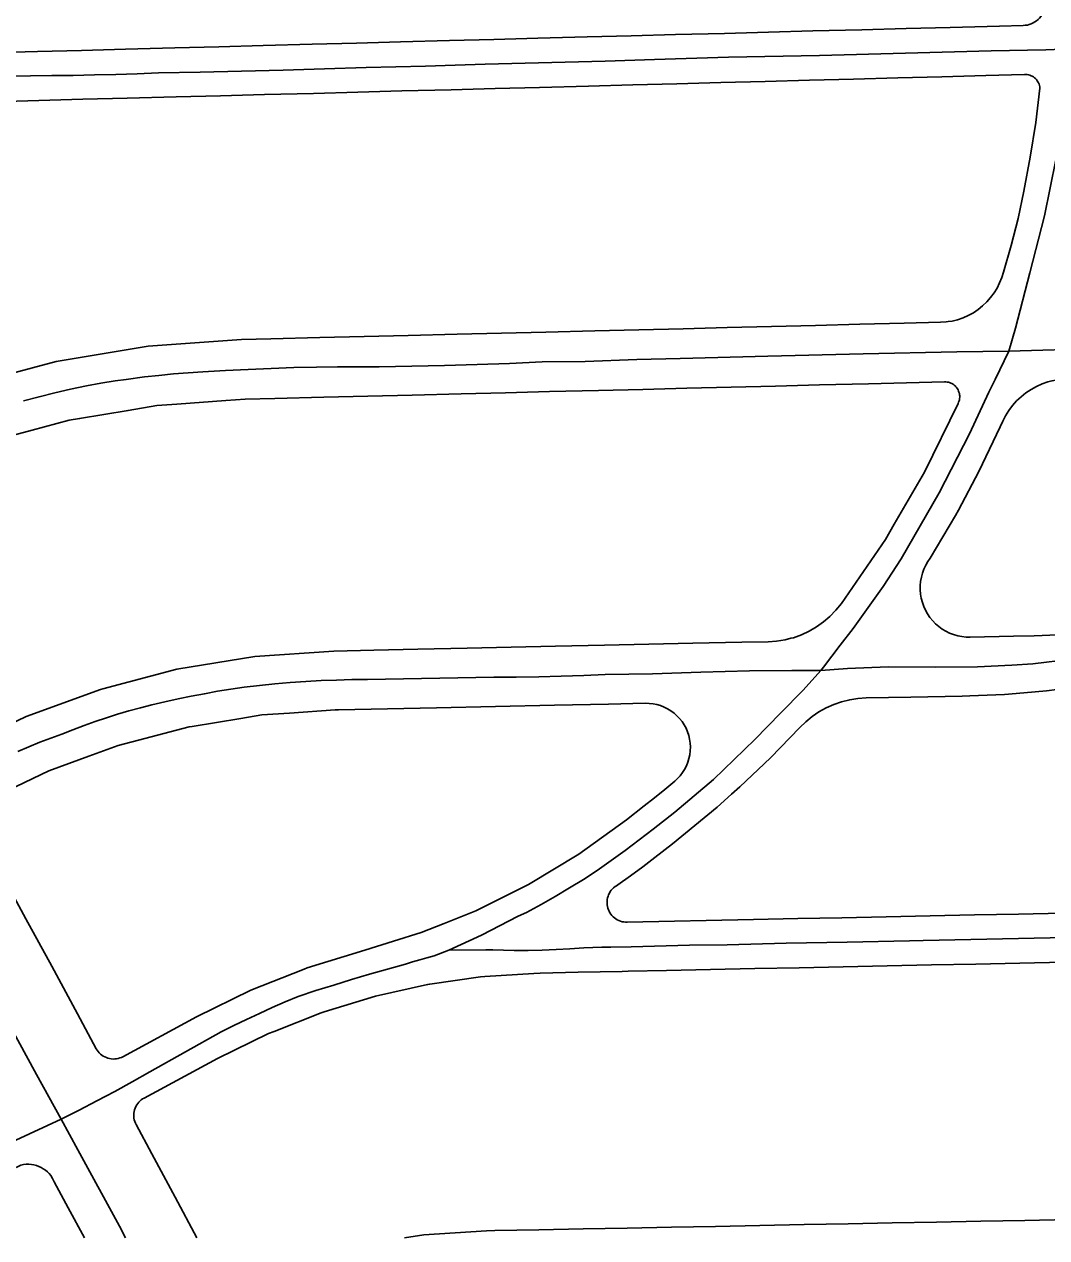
# Model space of a CAD drawing. Extents: x -2233 to 187241, y 4582 to 150524.
# Drawn here: x 112255 to 113296, y 55651 to 56886 of the extents above; entities that cross this region are included whole.
import ezdxf

# ---------------------------------------------------------------- set-up
doc = ezdxf.new("R2010")
doc.units = 0
doc.layers.add('GE_X_CL_2000', color=7, linetype='Continuous')
doc.layers.add('RW_X_Fee_RW', color=7, linetype='Continuous')

msp = doc.modelspace()

# ---------------------------------------------------------------- linework, layer by layer
at = {"layer": 'GE_X_CL_2000'}
for points in [[(112239.5, 56833.6), (112261.1, 56834.1), (112282.9, 56834.2), (112304.6, 56834.4), (112326.3, 56834.8), (112348.1, 56835.4), (112369.8, 56836.1), (112391.5, 56837), (112433.8, 56837.7), (112476.1, 56838.6), (112518.4, 56839.7), (112560.6, 56841), (112602.9, 56842.5), (112633.2, 56843.1), (112663.5, 56843.9), (112693.7, 56844.8), (112724, 56845.9), (112764.8, 56846.7), (112805.6, 56847.7), (112846.4, 56848.8), (112896.7, 56850.6), (112971.9, 56853), (113064.5, 56854.8), (113152.3, 56857.1), (113239.6, 56859.4), (113295.3, 56860.5), (113321, 56861.3)], [(113257.4, 56553.5), (113264.1, 56576.9), (113279, 56633.2), (113293.9, 56691.2), (113305.3, 56748.5), (113314.9, 56812.8), (113321, 56861.3)], [(113257.4, 56553.5), (113350.3, 56556.2), (113449.9, 56560.2), (113552.1, 56568.3), (113636.3, 56573.4), (113687.2, 56575.1), (113760.1, 56576.7), (113840.3, 56578.5), (113929, 56581.2), (113992.3, 56582.6), (114012.4, 56582.9), (114026.6, 56583.4), (114097.3, 56585.4), (114156.8, 56587.8), (114211.1, 56589), (114253, 56589.7), (114293.6, 56591.2), (114345, 56592), (114395.6, 56594), (114447, 56595.6), (114508.1, 56597.3), (114563.3, 56598.4), (114606.3, 56599.3), (114636.1, 56600.5)], [(112254, 56502.9), (112269.9, 56507.1), (112285.9, 56511), (112302, 56514.7), (112318.1, 56518.2), (112332.8, 56520.9), (112347.5, 56523.2), (112358.5, 56524.8), (112377.1, 56527.3), (112391.9, 56528.9), (112406.7, 56530.3), (112421.6, 56531.5), (112436.5, 56532.4), (112459.7, 56533.8), (112482.9, 56535), (112506.1, 56536), (112529.3, 56536.8), (112552.5, 56537.3), (112573.7, 56537.6), (112595, 56537.7), (112616.2, 56537.6), (112649.4, 56538.3), (112682.7, 56539), (112715.9, 56540), (112749.1, 56541.1), (112782.3, 56542.5), (112826.1, 56543), (112878.6, 56544.9), (112922.9, 56546.1), (113012.1, 56548.4), (113109.2, 56550.7), (113204.4, 56552.8), (113257.4, 56553.5)], [(113065.9, 56228.4), (113068.8, 56231.7), (113085.6, 56254), (113098.8, 56271.2), (113129.4, 56314), (113147.9, 56342), (113186.4, 56409.2), (113217.5, 56469.3), (113237.2, 56511.7), (113243.6, 56524.8), (113257.4, 56553.5)], [(113065.9, 56228.4), (113093.3, 56230.2), (113134.5, 56231.9), (113182.9, 56231.7), (113225.7, 56232.2), (113260.4, 56233.8), (113282, 56235.1), (113321.1, 56239.7)], [(112248.3, 56145.9), (112259.4, 56150.6), (112270.6, 56155.2), (112281.9, 56159.5), (112293.2, 56163.6), (112304.4, 56168), (112315.7, 56172.2), (112327, 56176.2), (112338.4, 56180.1), (112349.9, 56183.7), (112361.4, 56187.1), (112373, 56190.2), (112384.7, 56193.2), (112398, 56196.4), (112411.4, 56199.4), (112424.8, 56202.2), (112438.2, 56204.7), (112451.7, 56207.1), (112465.3, 56209.2), (112478.8, 56211.2), (112494.4, 56213), (112510, 56214.6), (112525.7, 56216), (112541.4, 56217.1), (112557, 56218), (112572.7, 56218.6), (112588.4, 56219), (112604.2, 56219.2), (112732.9, 56221.6), (112755.8, 56221.6), (112778.7, 56221.9), (112801.6, 56222.4), (112824.5, 56223.2), (112846.3, 56224.2), (112894.6, 56224.8), (112943.9, 56226.6), (112993.3, 56227.8), (113036.6, 56228.4), (113065.9, 56228.4)], [(112687.3, 55943.4), (112720.4, 55958.8), (112757.9, 55978.1), (112766.4, 55981.9), (112781.1, 55989.9), (112795.6, 55998.2), (112809.9, 56006.8), (112824.2, 56015.6), (112838.2, 56024.6), (112866.9, 56044.9), (112895.3, 56066.8), (112917.2, 56083.9), (112956.6, 56117.2), (112998.8, 56158), (113024.8, 56184.7), (113048.1, 56208.2), (113065.9, 56228.4)], [(112153.8, 56027.8), (112168.9, 55999.8), (112239.7, 55867.5), (112267.1, 55817), (112292.3, 55771.3)], [(112687.3, 55943.4), (112724.7, 55943.8), (112732, 55943.8), (112753.8, 55943.3), (112768, 55943.3), (112782.1, 55943.5), (112796.3, 55944), (112810.5, 55944.8), (112824.7, 55945.8), (112833.9, 55946.3), (112843.1, 55946.6), (112852.2, 55946.5), (112872.9, 55946.9), (112932.3, 55948.4), (112970.6, 55949), (113030.8, 55950.5), (113092.9, 55951.7), (113156.4, 55953), (113170.1, 55953.3), (113348.2, 55957)], [(112292.3, 55771.3), (112310.6, 55780.5), (112328.8, 55790), (112346.9, 55799.6), (112364.8, 55809.4), (112382.7, 55819.4), (112455.4, 55860.2), (112468.3, 55866.6), (112481.2, 55872.9), (112494.2, 55879), (112507.2, 55885), (112520.4, 55890.8), (112533.6, 55896.4), (112551.7, 55902.3), (112569.9, 55908), (112588.1, 55913.6), (112606.4, 55919), (112624.8, 55924.2), (112643.1, 55929.2), (112650.3, 55931.6), (112657.5, 55933.8), (112664.8, 55935.8), (112672.1, 55937.6), (112687.3, 55943.4)], [(112063.4, 55650.6), (112106.4, 55674.1), (112206.4, 55727.7), (112226.2, 55738.9), (112246.1, 55749.9), (112292.3, 55771.3)], [(112292.3, 55771.3), (112309.5, 55740.2), (112351.7, 55662.4), (112357.9, 55650.6)]]:
    msp.add_lwpolyline(points, dxfattribs=at)
at = {"layer": 'RW_X_Fee_RW'}
for p, q in [((112475.9, 56565.4), (112505.8, 56566.1)), ((112868.2, 56076.3), (112886.2, 56090.4)), ((112897, 56037.8), (112915.1, 56051.9)), ((112997.5, 55974.7), (112868.8, 55972)), ((112355.2, 55835), (112430.1, 55875.5)), ((112376.8, 55792.9), (112451.7, 55833.1))]:
    msp.add_line(p, q, dxfattribs=at)
for points in [[(113272.1, 56885.3), (113274.2, 56885.4), (113276.3, 56885.7), (113278.3, 56886.2), (113280.2, 56886.9), (113282.1, 56887.8), (113283.9, 56888.8), (113285.7, 56890), (113287.3, 56891.4), (113288.7, 56892.8), (113290.1, 56894.4), (113291.2, 56896.1), (113292.3, 56897.9), (113293.1, 56899.8), (113293.8, 56901.8), (113294.3, 56903.8), (113294.7, 56905.9), (113294.8, 56907.9)], [(113272.1, 56885.3), (113247.8, 56884.6), (113197.8, 56883.3), (113152.8, 56882.1), (113107.8, 56880.9), (113057.8, 56879.6), (113012.8, 56878.4), (112967.9, 56877.2), (112917.9, 56875.9), (112872.9, 56874.7), (112827.9, 56873.5), (112777.9, 56872.2), (112732.9, 56871), (112687.9, 56869.8), (112638, 56868.4), (112593, 56867.2), (112548, 56866.1), (112498, 56864.8)], [(112498, 56864.8), (112453, 56863.6), (112408, 56862.4), (112358, 56861.1), (112313.1, 56859.9), (112268.1, 56858.7), (112218.1, 56857.4), (112194.9, 56856.8)], [(113273.5, 56835.3), (113234.2, 56834.2), (113189.3, 56833), (113144.3, 56831.8), (113099.3, 56830.7), (113054.3, 56829.5), (113009.3, 56828.3), (112964.3, 56827.1), (112919.3, 56825.9), (112874.4, 56824.7), (112829.4, 56823.5), (112779.4, 56822.2), (112734.4, 56821), (112689.4, 56819.8), (112639.4, 56818.5), (112594.5, 56817.3), (112549.5, 56816.1), (112499.5, 56814.8)], [(113289.1, 56821.5), (113288.9, 56822.8), (113288.6, 56824.1), (113288.2, 56825.4), (113287.6, 56826.7), (113287, 56827.9), (113286.3, 56829), (113285.5, 56830.1), (113284.5, 56831.1), (113283.5, 56832), (113282.5, 56832.8), (113281.3, 56833.5), (113280.1, 56834.1), (113278.8, 56834.6), (113277.6, 56835), (113276.2, 56835.2), (113274.9, 56835.4), (113273.5, 56835.3)], [(112499.5, 56814.8), (112454.5, 56813.7), (112409.5, 56812.5), (112359.5, 56811.1), (112314.5, 56810), (112269.6, 56808.8), (112224.6, 56807.6), (112196.2, 56806.8)], [(113272.7, 56716.4), (113279.3, 56751.2), (113284.8, 56786.3), (113289.1, 56821.5)], [(113251.9, 56634.1), (113259.8, 56661.3), (113266.8, 56688.7), (113272.7, 56716.4)], [(113188, 56582.9), (113193.8, 56583.3), (113195.6, 56583.6), (113199.6, 56584.2), (113205.3, 56585.6), (113210.9, 56587.5), (113216.2, 56589.9), (113221.4, 56592.7), (113226.2, 56596), (113230.8, 56599.6), (113235.1, 56603.7), (113238.9, 56608.1), (113242.4, 56612.8), (113245.5, 56617.8), (113248.1, 56623), (113250.2, 56628.5), (113251.9, 56634.1)], [(112505.8, 56566.1), (112555.8, 56567.3), (112600.8, 56568.4), (112645.8, 56569.5), (112695.8, 56570.7), (112740.8, 56571.8), (112785.8, 56573), (112835.8, 56574.2), (112880.7, 56575.3), (112925.7, 56576.4), (112970.7, 56577.5), (113015.7, 56578.6), (113060.7, 56579.8), (113105.7, 56580.9), (113150.7, 56582), (113188, 56582.9)], [(112475.9, 56565.4), (112381.1, 56558.6), (112287.4, 56543), (112195.5, 56518.6), (112106.4, 56485.8), (112020.6, 56444.8)], [(112479.9, 56504.6), (112509.8, 56505.3), (112559.8, 56506.6), (112604.8, 56507.7), (112649.8, 56508.8), (112699.7, 56510), (112744.7, 56511.2), (112789.7, 56512.3), (112839.7, 56513.5), (112884.7, 56514.6), (112929.7, 56515.7)], [(112929.7, 56515.7), (112974.7, 56516.8), (113019.7, 56518), (113064.6, 56519.1), (113114.6, 56520.3), (113192.1, 56522.2)], [(113206.3, 56501.6), (113206.8, 56502.8), (113207.1, 56504.1), (113207.3, 56505.3), (113207.4, 56506.6), (113207.4, 56507.9), (113207.3, 56509.2), (113207.1, 56510.5), (113206.7, 56511.7), (113206.3, 56512.9), (113205.8, 56514.1), (113205.1, 56515.2), (113204.4, 56516.3), (113203.6, 56517.3), (113202.7, 56518.2), (113201.7, 56519), (113200.6, 56519.8), (113199.5, 56520.5), (113198.4, 56521), (113197.1, 56521.5), (113195.9, 56521.8), (113194.6, 56522.1), (113193.3, 56522.2), (113192.1, 56522.2)], [(113315.8, 56525.3), (113309.6, 56524.8), (113303.4, 56523.8), (113301.3, 56523.2), (113297.3, 56522.2), (113291.4, 56520.1), (113285.6, 56517.5), (113280.1, 56514.5), (113274.9, 56511), (113270, 56507.1), (113265.4, 56502.8), (113261.2, 56498.1), (113257.4, 56493), (113254.1, 56487.7), (113251.2, 56482.1), (113248.8, 56476.3)], [(112479.9, 56504.6), (112459.9, 56503.2), (112410, 56499.6), (112389.7, 56498.1), (112360.5, 56493.2), (112311.2, 56484.9), (112300.5, 56483.1), (112262.7, 56472.9), (112214.4, 56460), (112213.1, 56459.7), (112158.8, 56439.4), (112128.4, 56428.1), (112047, 56388.6)], [(113086.9, 56296.4), (113131.7, 56361.8), (113140.8, 56377.5), (113171.6, 56430.3), (113205.8, 56500.2), (113206.3, 56501.6)], [(113177.4, 56342.8), (113203.1, 56386.2), (113206.1, 56391.7), (113226.9, 56430.8), (113248.8, 56476.3)], [(113177.4, 56342.8), (113175, 56339.2), (113172.8, 56335.5), (113171, 56331.5), (113169.5, 56327.5), (113168.4, 56323.3), (113167.6, 56319.1), (113167.2, 56314.8), (113167.2, 56310.4), (113167.6, 56306.1), (113168.3, 56301.9), (113169.4, 56297.7), (113170.8, 56293.6), (113172.6, 56289.7), (113174.7, 56285.9), (113177.1, 56282.3), (113179.9, 56279), (113182.9, 56275.9), (113186.1, 56273.1), (113189.6, 56270.5), (113193.3, 56268.3), (113197.2, 56266.4), (113201.2, 56264.9), (113205.4, 56263.7), (113209.6, 56262.8), (113213.9, 56262.3), (113218.2, 56262.3)], [(113012.3, 56257.6), (113021, 56258.2), (113029.6, 56259.6), (113035.6, 56261.1), (113038, 56261.7), (113046.2, 56264.6), (113054.1, 56268.3), (113061.6, 56272.7), (113068.7, 56277.7), (113075.3, 56283.3), (113081.4, 56289.6), (113086.9, 56296.4)], [(113283.4, 56263.6), (113307.3, 56264.6), (113323.9, 56265.3), (113352.3, 56267.7), (113364.2, 56268.8), (113397.2, 56273.1), (113404.4, 56274.1)], [(112935.7, 56256), (112890.7, 56255), (112845.7, 56254), (112795.7, 56253), (112750.7, 56252), (112705.7, 56251), (112655.7, 56250), (112610.7, 56249), (112570.1, 56248.1)], [(113012.3, 56257.6), (112985.7, 56257), (112935.7, 56256)], [(113283.4, 56263.6), (113262.3, 56263.2), (113218.2, 56262.3)], [(112570.1, 56248.1), (112489.7, 56242.6), (112410.2, 56229.5), (112334.7, 56209.7), (112332.3, 56209), (112256.6, 56181.3), (112183.8, 56146.6)], [(113209.9, 56202.2), (113217.7, 56202.5), (113252.9, 56204), (113272.6, 56205.7), (113295.7, 56207.7), (113327.5, 56211.8), (113338.3, 56213.3)], [(112887.2, 56194.9), (112849.7, 56194.1), (112794.7, 56192.9), (112734.7, 56191.6), (112674.7, 56190.4), (112624.7, 56189.3), (112574.7, 56188.2), (112571.4, 56188.1)], [(112917.2, 56115.5), (112920.1, 56118.2), (112922.8, 56121.1), (112925.2, 56124.3), (112927.3, 56127.6), (112929.1, 56131.2), (112930.6, 56134.8), (112931.7, 56138.6), (112932.6, 56142.5), (112933, 56146.4), (112933.2, 56150.4), (112933, 56154.3), (112932.4, 56158.2), (112931.5, 56162.1), (112930.3, 56165.8), (112928.7, 56169.5), (112926.8, 56172.9), (112924.7, 56176.3), (112922.2, 56179.4), (112919.5, 56182.2), (112916.5, 56184.9), (112913.4, 56187.2), (112910, 56189.3), (112906.4, 56191), (112902.8, 56192.5), (112899, 56193.6), (112895.1, 56194.4), (112891.2, 56194.8), (112887.2, 56194.9)], [(113112.1, 56200.3), (113103.7, 56199.7), (113097.7, 56198.8), (113095.4, 56198.5), (113087.2, 56196.4), (113079.2, 56193.7), (113071.5, 56190.3), (113064.1, 56186.2), (113057.1, 56181.4), (113050.6, 56176.1), (113044.6, 56170.2)], [(113209.9, 56202.2), (113157.7, 56201.2), (113112.1, 56200.3)], [(112571.4, 56188.1), (112524.9, 56184.9), (112496.7, 56183), (112475.2, 56179.5), (112425.9, 56171.4), (112422.7, 56170.9), (112377.5, 56159), (112350.3, 56151.8), (112320.5, 56140.9), (112279.9, 56126), (112212.4, 56093.7)], [(112974.9, 56102.2), (112983.5, 56109.7), (113014.6, 56139.4), (113044.6, 56170.2)], [(112886.2, 56090.4), (112896.6, 56098.6), (112907, 56107), (112917.2, 56115.5)], [(112915.1, 56051.9), (112960.3, 56089), (112974.9, 56102.2)], [(112204.1, 56072.2), (112218.4, 56045.8), (112237.5, 56010.7), (112256.5, 55975.5), (112282.7, 55927.1), (112308.9, 55878.7), (112328.1, 55843.1)], [(112601.7, 55943.6), (112630.7, 55952.6), (112659, 55961.4), (112682.5, 55970.8), (112714.6, 55983.7), (112741.8, 55997.2), (112768.2, 56010.4), (112819.5, 56041.3), (112868.2, 56076.3)], [(112859.3, 56010), (112872.1, 56019.1), (112884.6, 56028.3), (112897, 56037.8)], [(112859.3, 56010), (112857.8, 56009.1), (112856.4, 56008.2), (112855, 56007.1), (112853.7, 56005.8), (112852.6, 56004.5), (112851.6, 56003.1), (112850.7, 56001.6), (112849.9, 56000), (112849.3, 55998.4), (112848.8, 55996.7), (112848.5, 55995), (112848.3, 55993.3), (112848.3, 55991.5), (112848.4, 55989.8), (112848.7, 55988.1), (112849.1, 55986.4), (112849.6, 55984.7), (112850.3, 55983.1), (112851.2, 55981.6), (112852.2, 55980.1), (112853.3, 55978.8), (112854.5, 55977.5), (112855.8, 55976.4), (112857.2, 55975.3), (112858.7, 55974.4), (112860.3, 55973.6), (112861.9, 55973), (112863.6, 55972.5), (112865.3, 55972.2), (112867, 55972), (112868.8, 55972)], [(113897.3, 55993.1), (113852.3, 55992.2), (113807.3, 55991.2), (113762.3, 55990.3), (113717.3, 55989.4), (113672.4, 55988.5), (113627.4, 55987.6), (113582.4, 55986.6), (113537.4, 55985.7), (113492.4, 55984.8), (113447.4, 55983.9), (113402.4, 55983), (113357.4, 55982), (113312.4, 55981.1), (113267.4, 55980.2), (113222.4, 55979.3), (113177.4, 55978.4), (113132.5, 55977.4), (113087.5, 55976.5), (113042.5, 55975.6), (112997.5, 55974.7)], [(112601.7, 55943.6), (112542.8, 55925.4), (112539.7, 55924.2), (112485.5, 55902.7), (112430.1, 55875.5)], [(113890.7, 55942.9), (113853.6, 55942.2), (113808.6, 55941.3), (113763.6, 55940.3), (113718.6, 55939.4), (113673.6, 55938.5), (113628.7, 55937.6), (113583.7, 55936.7), (113538.7, 55935.7), (113493.7, 55934.8), (113448.7, 55933.9), (113403.7, 55933), (113358.7, 55932.1), (113313.7, 55931.1), (113268.7, 55930.2), (113223.7, 55929.3), (113178.7, 55928.4), (113133.7, 55927.5), (113088.8, 55926.5), (113043.8, 55925.6), (112998.8, 55924.7)], [(112869.7, 55922.1), (112863.8, 55921.9), (112818.8, 55921), (112780.3, 55920.2)], [(112998.8, 55924.7), (112953.8, 55923.8), (112908.8, 55922.9), (112869.7, 55922.1)], [(112780.3, 55920.2), (112773.8, 55919.8), (112723.8, 55916.8), (112719.5, 55916.2), (112667.7, 55909), (112665.6, 55908.5), (112612.5, 55896.7)], [(112612.5, 55896.7), (112560.2, 55880.6), (112557.3, 55879.7), (112509.2, 55860.8), (112503.5, 55858.5), (112451.7, 55833.1)], [(112328.1, 55843.1), (112329, 55841.6), (112330.1, 55840.2), (112331.2, 55838.9), (112332.5, 55837.7), (112333.8, 55836.6), (112335.3, 55835.6), (112336.8, 55834.7), (112338.4, 55834), (112340, 55833.5), (112341.7, 55833), (112343.4, 55832.8), (112345.2, 55832.6), (112346.9, 55832.7), (112348.7, 55832.8), (112350.4, 55833.2), (112352, 55833.7), (112353.7, 55834.3), (112355.2, 55835)], [(112376.8, 55792.9), (112375.3, 55792), (112373.9, 55790.9), (112372.6, 55789.8), (112371.4, 55788.6), (112370.3, 55787.2), (112369.3, 55785.8), (112368.4, 55784.2), (112367.7, 55782.6), (112367.1, 55781), (112366.7, 55779.3), (112366.4, 55777.6), (112366.3, 55775.8), (112366.3, 55774.1), (112366.5, 55772.4), (112366.8, 55770.6), (112367.3, 55769), (112367.9, 55767.3), (112368.7, 55765.8)], [(112368.7, 55765.8), (112384.8, 55735.9), (112408.4, 55691.9)], [(112285.2, 55707.5), (112283.7, 55710.8), (112281.9, 55713.9), (112280.2, 55715.9), (112278.4, 55717.8), (112276.4, 55719.4), (112274.2, 55720.9), (112271.9, 55722.2), (112269.5, 55723.3), (112267.1, 55724.2), (112264.5, 55724.8), (112262, 55725.3), (112259.4, 55725.5), (112256.7, 55725.5), (112254.1, 55725.2), (112251.3, 55724.6), (112246.6, 55722.2)], [(112285.2, 55707.5), (112299.5, 55681.1), (112316.1, 55650.6)], [(112430.6, 55650.6), (112408.4, 55691.9)], [(113895.7, 55680.3), (113858.7, 55679.6), (113813.7, 55678.8), (113768.7, 55677.9), (113723.8, 55677), (113678.8, 55676.1), (113633.8, 55675.3), (113588.8, 55674.4), (113543.8, 55673.5), (113498.8, 55672.7), (113453.8, 55671.8), (113408.8, 55670.9), (113363.8, 55670.1), (113318.8, 55669.2), (113273.8, 55668.3), (113228.8, 55667.5), (113183.8, 55666.6), (113138.8, 55665.7), (113093.9, 55664.8), (113048.9, 55664), (113003.9, 55663.1)], [(113003.9, 55663.1), (112958.9, 55662.2), (112913.9, 55661.4), (112868.9, 55660.5), (112823.9, 55659.6), (112778.9, 55658.8), (112733.9, 55657.9), (112725.5, 55657.7)], [(112725.5, 55657.7), (112661.8, 55653.7), (112642, 55650.6)]]:
    msp.add_lwpolyline(points, dxfattribs=at)

doc.saveas('drawing.dxf')
